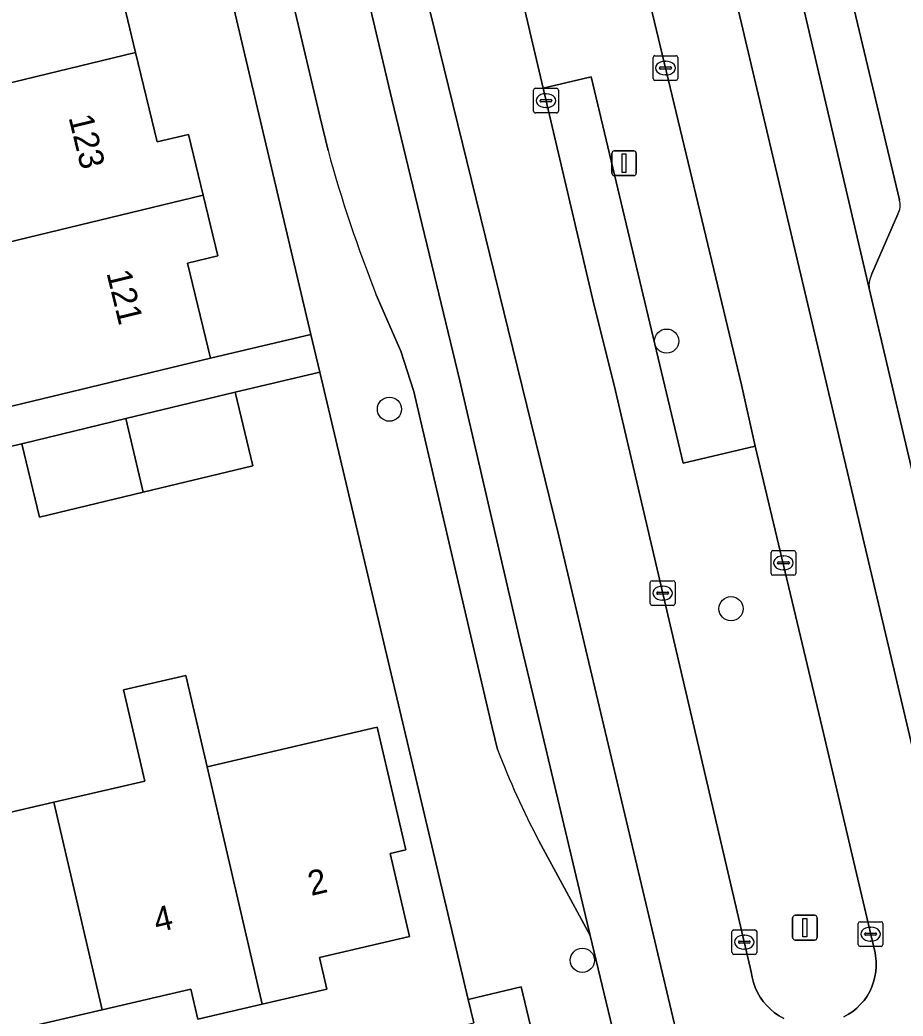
# Model space of a CAD drawing. Extents: x 158455 to 159797, y 387218 to 388672.
# Drawn here: x 159285.13 to 159320.9, y 388488.3 to 388528.67 of the extents above; entities that cross this region are included whole.
import ezdxf

# ---------------------------------------------------------------- set-up
doc = ezdxf.new("R2010")
doc.units = 0
for name, color, linetype in [('IMGEO_Berm_groen', 7, 'Continuous'), ('IMGEO_Boom', 7, 'Continuous'), ('IMGEO_Erf', 7, 'Continuous'), ('IMGEO_Kolk', 7, 'Continuous'), ('IMGEO_Lichtmast', 7, 'Continuous'), ('IMGEO_Pand', 7, 'Continuous'), ('IMGEO_Pand_nummerreeks', 7, 'Continuous'), ('IMGEO_Parkeervlak_open', 7, 'Continuous'), ('IMGEO_Rijbaan_lokaal_gesloten', 7, 'Continuous'), ('IMGEO_Verkeerseiland_groen', 7, 'Continuous'), ('IMGEO_Voetpad_open', 7, 'Continuous')]:
    doc.layers.add(name, color=color, linetype=linetype)

msp = doc.modelspace()

# ---------------------------------------------------------------- linework, layer by layer
at = {"layer": 'IMGEO_Berm_groen'}
msp.add_lwpolyline([(159310.423, 388530.28), (159307.501, 388529.585), (159303.732, 388545.439), (159301.838, 388544.989), (159306.318, 388525.904), (159308.268, 388526.363), (159311.99, 388510.71), (159314.908, 388511.404), (159314.359, 388513.883)], close=True, dxfattribs=at)
for points in [[(159320.275, 388531.239), (159318.509, 388530.806), (159320.747, 388521.382)], [(159320.681, 388520.797), (159319.638, 388518.378)], [(159319.528, 388517.787), (159322.604, 388504.714), (159322.81, 388503.961), (159323.471, 388501.165), (159323.742, 388500.002), (159324.179, 388498.12), (159324.602, 388496.296)]]:
    msp.add_lwpolyline(points, dxfattribs=at)
for centre, radius, start, end in [((159320.109, 388521.158), 0.676, 327.7623, 19.3638), ((159320.414, 388517.928), 0.897, 149.8716, 189.0413)]:
    msp.add_arc(centre, radius, start, end, dxfattribs=at)
at = {"layer": 'IMGEO_Boom'}
for centre in [(159311.325, 388515.656), (159300.097, 388512.896), (159313.932, 388504.811), (159307.91, 388490.562)]:
    msp.add_circle(centre, 0.489, dxfattribs=at)
at = {"layer": 'IMGEO_Erf'}
for points in [[(159291.065, 388540.725), (159286.821, 388539.723), (159287.738, 388535.928), (159288.971, 388536.226), (159289.57, 388533.748), (159290.169, 388531.268), (159288.945, 388530.972), (159289.82, 388527.349), (159290.696, 388523.725), (159291.961, 388524.03), (159292.556, 388521.57), (159293.151, 388519.108), (159291.921, 388518.81), (159292.85, 388514.966), (159296.92, 388515.927)], [(159297.281, 388514.397), (159293.846, 388513.586), (159294.567, 388510.604), (159290.123, 388509.53), (159285.93, 388508.516), (159285.21, 388511.498), (159277.242, 388509.652), (159278.024, 388506.417), (159278.806, 388503.18), (159271.209, 388501.344), (159271.173, 388501.492), (159270.66, 388501.369), (159270.991, 388500), (159272.995, 388491.674), (159275.525, 388481.159), (159303.511, 388488.022), (159303.283, 388488.98)]]:
    msp.add_lwpolyline(points, close=True, dxfattribs=at)
msp.add_lwpolyline([(159275.908, 388485.571), (159275.131, 388488.912), (159274.639, 388488.798), (159273.447, 388493.929), (159280.35, 388495.533), (159286.511, 388496.965), (159290.19, 388497.82), (159289.33, 388501.519), (159291.851, 388502.106), (159292.712, 388498.406), (159299.605, 388500.008), (159300.758, 388495.042), (159300.121, 388494.894), (159300.904, 388491.525), (159297.259, 388490.678), (159297.558, 388489.394), (159294.95, 388488.788), (159292.34, 388488.182), (159292.058, 388489.396), (159288.461, 388488.56), (159284.862, 388487.723)], dxfattribs=at)
at = {"layer": 'IMGEO_Kolk'}
for p, q in [((159310.775, 388526.296), (159310.775, 388527.148)), ((159310.85, 388527.222), (159311.702, 388527.222)), ((159311.776, 388527.148), (159311.776, 388526.296)), ((159311.034, 388526.716), (159311.034, 388526.728)), ((159311.077, 388526.765), (159311.475, 388526.765)), ((159311.263, 388527.002), (159311.288, 388527.002)), ((159311.518, 388526.728), (159311.518, 388526.716)), ((159311.472, 388526.679), (159311.074, 388526.679)), ((159311.286, 388526.442), (159311.261, 388526.442)), ((159306.012, 388525.899), (159306.864, 388525.899)), ((159311.702, 388526.222), (159310.85, 388526.222)), ((159305.937, 388524.973), (159305.937, 388525.825)), ((159306.425, 388525.679), (159306.45, 388525.679)), ((159306.938, 388525.825), (159306.938, 388524.973)), ((159306.196, 388525.393), (159306.196, 388525.405)), ((159306.634, 388525.356), (159306.236, 388525.356)), ((159306.239, 388525.442), (159306.637, 388525.442)), ((159306.448, 388525.119), (159306.423, 388525.119)), ((159306.68, 388525.405), (159306.68, 388525.393)), ((159306.864, 388524.899), (159306.012, 388524.899)), ((159315.551, 388506.241), (159315.551, 388507.093)), ((159315.626, 388507.167), (159316.478, 388507.167)), ((159316.039, 388506.947), (159316.064, 388506.947)), ((159316.552, 388507.093), (159316.552, 388506.241)), ((159315.81, 388506.661), (159315.81, 388506.673)), ((159316.248, 388506.624), (159315.85, 388506.624)), ((159315.853, 388506.71), (159316.251, 388506.71)), ((159316.294, 388506.673), (159316.294, 388506.661)), ((159316.478, 388506.167), (159315.626, 388506.167)), ((159316.062, 388506.387), (159316.037, 388506.387)), ((159310.662, 388505.017), (159310.662, 388505.869)), ((159310.737, 388505.943), (159311.589, 388505.943)), ((159311.15, 388505.723), (159311.175, 388505.723)), ((159311.663, 388505.869), (159311.663, 388505.017)), ((159310.921, 388505.437), (159310.921, 388505.449)), ((159311.359, 388505.4), (159310.961, 388505.4)), ((159310.964, 388505.486), (159311.362, 388505.486)), ((159311.405, 388505.449), (159311.405, 388505.437)), ((159311.589, 388504.943), (159310.737, 388504.943)), ((159311.173, 388505.163), (159311.148, 388505.163)), ((159319.084, 388491.197), (159319.084, 388492.049)), ((159319.159, 388492.123), (159320.011, 388492.123)), ((159320.085, 388492.049), (159320.085, 388491.197)), ((159313.97, 388490.872), (159313.97, 388491.724)), ((159314.045, 388491.798), (159314.897, 388491.798)), ((159314.458, 388491.578), (159314.483, 388491.578)), ((159314.971, 388491.724), (159314.971, 388490.872)), ((159319.343, 388491.617), (159319.343, 388491.629)), ((159319.781, 388491.58), (159319.383, 388491.58)), ((159319.386, 388491.666), (159319.784, 388491.666)), ((159319.572, 388491.903), (159319.597, 388491.903)), ((159319.827, 388491.629), (159319.827, 388491.617)), ((159314.229, 388491.292), (159314.229, 388491.304)), ((159314.667, 388491.255), (159314.269, 388491.255)), ((159314.272, 388491.341), (159314.67, 388491.341)), ((159314.713, 388491.304), (159314.713, 388491.292)), ((159319.595, 388491.343), (159319.57, 388491.343)), ((159314.897, 388490.798), (159314.045, 388490.798)), ((159314.481, 388491.018), (159314.456, 388491.018)), ((159320.011, 388491.123), (159319.159, 388491.123))]:
    msp.add_line(p, q, dxfattribs=at)
for points in [[(159310.775, 388526.296), (159310.775, 388527.148)], [(159310.85, 388527.222), (159311.702, 388527.222)], [(159311.776, 388527.148), (159311.776, 388526.296)], [(159306.012, 388525.899), (159306.864, 388525.899)], [(159311.702, 388526.222), (159310.85, 388526.222)], [(159305.937, 388524.973), (159305.937, 388525.825)], [(159306.938, 388525.825), (159306.938, 388524.973)], [(159306.864, 388524.899), (159306.012, 388524.899)], [(159315.551, 388506.241), (159315.551, 388507.093)], [(159315.626, 388507.167), (159316.478, 388507.167)], [(159316.552, 388507.093), (159316.552, 388506.241)], [(159316.478, 388506.167), (159315.626, 388506.167)], [(159310.662, 388505.017), (159310.662, 388505.869)], [(159310.737, 388505.943), (159311.589, 388505.943)], [(159311.663, 388505.869), (159311.663, 388505.017)], [(159311.589, 388504.943), (159310.737, 388504.943)], [(159319.084, 388491.197), (159319.084, 388492.049)], [(159319.159, 388492.123), (159320.011, 388492.123)], [(159320.085, 388492.049), (159320.085, 388491.197)], [(159313.97, 388490.872), (159313.97, 388491.724)], [(159314.045, 388491.798), (159314.897, 388491.798)], [(159314.971, 388491.724), (159314.971, 388490.872)], [(159314.897, 388490.798), (159314.045, 388490.798)], [(159320.011, 388491.123), (159319.159, 388491.123)]]:
    msp.add_lwpolyline(points, dxfattribs=at)
for centre, radius, start, end in [((159310.852, 388527.146), 0.0765, 91.552, 178.448), ((159310.852, 388527.146), 0.0765, 91.552, 178.448), ((159311.7, 388527.146), 0.0765, 1.552, 88.448), ((159311.7, 388527.146), 0.0765, 1.552, 88.448), ((159311.074, 388526.725), 0.0403, 85.8775, 175.7526), ((159311.071, 388526.715), 0.0366, 178.938, 274.7102), ((159311.475, 388526.722), 0.043, 264.8664, 352.4533), ((159311.479, 388526.727), 0.0386, 1.7309, 96.639), ((159310.852, 388526.298), 0.0765, 181.552, 268.448), ((159310.852, 388526.298), 0.0765, 181.552, 268.448), ((159311.7, 388526.298), 0.0765, 271.552, 358.448), ((159311.7, 388526.298), 0.0765, 271.552, 358.448), ((159306.014, 388525.823), 0.0765, 91.552, 178.448), ((159306.014, 388525.823), 0.0765, 91.552, 178.448), ((159306.862, 388525.823), 0.0765, 1.552, 88.448), ((159306.862, 388525.823), 0.0765, 1.552, 88.448), ((159306.236, 388525.402), 0.0403, 85.8775, 175.7526), ((159306.233, 388525.392), 0.0366, 178.938, 274.7102), ((159306.637, 388525.399), 0.043, 264.8664, 352.4533), ((159306.641, 388525.404), 0.0386, 1.7309, 96.639), ((159306.014, 388524.975), 0.0765, 181.552, 268.448), ((159306.014, 388524.975), 0.0765, 181.552, 268.448), ((159306.862, 388524.975), 0.0765, 271.552, 358.448), ((159306.862, 388524.975), 0.0765, 271.552, 358.448), ((159315.628, 388507.091), 0.0765, 91.552, 178.448), ((159315.628, 388507.091), 0.0765, 91.552, 178.448), ((159316.476, 388507.091), 0.0765, 1.552, 88.448), ((159316.476, 388507.091), 0.0765, 1.552, 88.448), ((159315.85, 388506.67), 0.0403, 85.8775, 175.7526), ((159315.847, 388506.66), 0.0366, 178.938, 274.7102), ((159316.251, 388506.667), 0.043, 264.8664, 352.4533), ((159316.255, 388506.672), 0.0386, 1.7309, 96.639), ((159315.628, 388506.243), 0.0765, 181.552, 268.448), ((159315.628, 388506.243), 0.0765, 181.552, 268.448), ((159316.476, 388506.243), 0.0765, 271.552, 358.448), ((159316.476, 388506.243), 0.0765, 271.552, 358.448), ((159310.739, 388505.867), 0.0765, 91.552, 178.448), ((159310.739, 388505.867), 0.0765, 91.552, 178.448), ((159311.587, 388505.867), 0.0765, 1.552, 88.448), ((159311.587, 388505.867), 0.0765, 1.552, 88.448), ((159310.961, 388505.446), 0.0403, 85.8775, 175.7526), ((159310.958, 388505.436), 0.0366, 178.938, 274.7102), ((159311.362, 388505.443), 0.043, 264.8664, 352.4533), ((159311.366, 388505.448), 0.0386, 1.7309, 96.639), ((159310.739, 388505.019), 0.0765, 181.552, 268.448), ((159310.739, 388505.019), 0.0765, 181.552, 268.448), ((159311.587, 388505.019), 0.0765, 271.552, 358.448), ((159311.587, 388505.019), 0.0765, 271.552, 358.448), ((159319.161, 388492.047), 0.0765, 91.552, 178.448), ((159319.161, 388492.047), 0.0765, 91.552, 178.448), ((159320.009, 388492.047), 0.0765, 1.552, 88.448), ((159320.009, 388492.047), 0.0765, 1.552, 88.448), ((159314.047, 388491.722), 0.0765, 91.552, 178.448), ((159314.047, 388491.722), 0.0765, 91.552, 178.448), ((159314.895, 388491.722), 0.0765, 1.552, 88.448), ((159314.895, 388491.722), 0.0765, 1.552, 88.448), ((159319.383, 388491.626), 0.0403, 85.8775, 175.7526), ((159319.38, 388491.616), 0.0366, 178.938, 274.7102), ((159319.784, 388491.623), 0.043, 264.8664, 352.4533), ((159319.788, 388491.628), 0.0386, 1.7309, 96.639), ((159314.269, 388491.301), 0.0403, 85.8775, 175.7526), ((159314.266, 388491.291), 0.0366, 178.938, 274.7102), ((159314.67, 388491.298), 0.043, 264.8664, 352.4533), ((159314.674, 388491.303), 0.0386, 1.7309, 96.639), ((159319.161, 388491.199), 0.0765, 181.552, 268.448), ((159319.161, 388491.199), 0.0765, 181.552, 268.448), ((159320.009, 388491.199), 0.0765, 271.552, 358.448), ((159320.009, 388491.199), 0.0765, 271.552, 358.448), ((159314.047, 388490.874), 0.0765, 181.552, 268.448), ((159314.047, 388490.874), 0.0765, 181.552, 268.448), ((159314.895, 388490.874), 0.0765, 271.552, 358.448), ((159314.895, 388490.874), 0.0765, 271.552, 358.448)]:
    msp.add_arc(centre, radius, start, end, dxfattribs=at)
for centre, major_axis, ratio, start_param, end_param in [((159311.262, 388526.722), (-0.387, 0.002), 0.722429, 4.712389, 7.853982), ((159311.287, 388526.722), (-0.39, 0.002), 0.717154, 1.570796, 4.712389), ((159306.424, 388525.399), (-0.387, 0.002), 0.722429, 4.712389, 7.853982), ((159306.449, 388525.399), (-0.39, 0.002), 0.717154, 1.570796, 4.712389), ((159316.038, 388506.667), (-0.387, 0.002), 0.722429, 4.712389, 7.853982), ((159316.063, 388506.667), (-0.39, 0.002), 0.717154, 1.570796, 4.712389), ((159311.149, 388505.443), (-0.387, 0.002), 0.722429, 4.712389, 7.853982), ((159311.174, 388505.443), (-0.39, 0.002), 0.717154, 1.570796, 4.712389), ((159314.457, 388491.298), (-0.387, 0.002), 0.722429, 4.712389, 7.853982), ((159314.482, 388491.298), (-0.39, 0.002), 0.717154, 1.570796, 4.712389), ((159319.571, 388491.623), (-0.387, 0.002), 0.722429, 4.712389, 7.853982), ((159319.596, 388491.623), (-0.39, 0.002), 0.717154, 1.570796, 4.712389)]:
    msp.add_ellipse(centre, major_axis=major_axis, ratio=ratio, start_param=start_param, end_param=end_param, dxfattribs=at)
at = {"layer": 'IMGEO_Lichtmast'}
for p, q in [((159309.103, 388522.464), (159309.103, 388523.264)), ((159309.103, 388523.264), (159309.103, 388522.464)), ((159309.203, 388523.364), (159309.993, 388523.364)), ((159309.993, 388523.364), (159309.203, 388523.364)), ((159310.093, 388523.264), (159310.093, 388522.464)), ((159310.093, 388522.464), (159310.093, 388523.264)), ((159309.993, 388522.364), (159309.203, 388522.364)), ((159309.203, 388522.364), (159309.993, 388522.364)), ((159316.525, 388492.385), (159317.315, 388492.385)), ((159317.315, 388492.385), (159316.525, 388492.385)), ((159316.425, 388491.485), (159316.425, 388492.285)), ((159316.425, 388492.285), (159316.425, 388491.485)), ((159317.415, 388492.285), (159317.415, 388491.485)), ((159317.415, 388491.485), (159317.415, 388492.285)), ((159317.315, 388491.385), (159316.525, 388491.385)), ((159316.525, 388491.385), (159317.315, 388491.385))]:
    msp.add_line(p, q, dxfattribs=at)
for points in [[(159309.523, 388523.239), (159309.673, 388523.239), (159309.673, 388522.489), (159309.523, 388522.489), (159309.523, 388523.239)], [(159316.845, 388492.26), (159316.995, 388492.26), (159316.995, 388491.51), (159316.845, 388491.51), (159316.845, 388492.26)]]:
    msp.add_lwpolyline(points, dxfattribs=at)
for centre, start, end in [((159309.203, 388523.264), 90, 180), ((159309.203, 388523.264), 90, 180), ((159309.993, 388523.264), 0, 90), ((159309.993, 388523.264), 360, 90), ((159309.203, 388522.464), 180, 270), ((159309.203, 388522.464), 180, 270), ((159309.993, 388522.464), 270, 0), ((159309.993, 388522.464), 270, 0), ((159316.525, 388492.285), 90, 180), ((159316.525, 388492.285), 90, 180), ((159317.315, 388492.285), 0, 90), ((159317.315, 388492.285), 360, 90), ((159316.525, 388491.485), 180, 270), ((159316.525, 388491.485), 180, 270), ((159317.315, 388491.485), 270, 0), ((159317.315, 388491.485), 270, 0)]:
    msp.add_arc(centre, 0.1, start, end, dxfattribs=at)
at = {"layer": 'IMGEO_Pand'}
for points in [[(159277.606, 388524.398), (159289.82, 388527.349), (159288.945, 388530.972), (159290.169, 388531.268), (159289.57, 388533.748), (159276.132, 388530.494)], [(159277.339, 388524.334), (159278.785, 388518.241), (159282.939, 388519.245), (159292.556, 388521.57), (159291.961, 388524.03), (159290.696, 388523.725), (159289.82, 388527.349), (159277.606, 388524.398)], [(159292.556, 388521.57), (159282.939, 388519.245), (159284.463, 388512.939), (159287.99, 388513.791), (159292.85, 388514.966), (159291.921, 388518.81), (159293.151, 388519.108)], [(159290.123, 388509.53), (159294.567, 388510.604), (159293.846, 388513.586), (159289.427, 388512.518)], [(159290.123, 388509.53), (159289.427, 388512.518), (159285.21, 388511.498), (159285.93, 388508.516)], [(159292.712, 388498.406), (159291.851, 388502.106), (159289.33, 388501.519), (159290.19, 388497.82), (159286.511, 388496.965), (159288.461, 388488.56), (159292.058, 388489.396), (159292.34, 388488.182), (159294.95, 388488.788)], [(159292.712, 388498.406), (159294.95, 388488.788), (159297.558, 388489.394), (159297.259, 388490.678), (159300.904, 388491.525), (159300.121, 388494.894), (159300.758, 388495.042), (159299.605, 388500.008)], [(159282.577, 388485.954), (159285.135, 388486.548), (159284.862, 388487.723), (159288.461, 388488.56), (159286.511, 388496.965), (159280.35, 388495.533)]]:
    msp.add_lwpolyline(points, close=True, dxfattribs=at)
at = {"layer": 'IMGEO_Parkeervlak_open'}
for points in [[(159309.442, 388560.963), (159319.528, 388517.787)], [(159320.747, 388521.382), (159318.509, 388530.806), (159314.351, 388548.346), (159311.938, 388558.396)], [(159306.145, 388495.405), (159308.231, 388491.572), (159306.225, 388500), (159305.379, 388503.55), (159302.944, 388514.041), (159300.201, 388525.46), (159296.864, 388539.609), (159293.123, 388554.886), (159292.666, 388556.822)], [(159293.986, 388538.731), (159297.28, 388524.765), (159297.614, 388523.374)], [(159319.638, 388518.378), (159320.681, 388520.797)], [(159299.566, 388517.525), (159300.564, 388515.252), (159301.087, 388513.61), (159303.523, 388503.114), (159304.264, 388500), (159304.477, 388499.105)]]:
    msp.add_lwpolyline(points, dxfattribs=at)
for centre, radius, start, end in [((159351.252, 388538.025), 55.603, 195.277, 201.6341), ((159320.109, 388521.158), 0.676, 327.7623, 19.3638), ((159320.414, 388517.928), 0.897, 149.8716, 189.0413), ((159335.891, 388511.041), 33.605, 200.8044, 207.7283)]:
    msp.add_arc(centre, radius, start, end, dxfattribs=at)
at = {"layer": 'IMGEO_Rijbaan_lokaal_gesloten'}
for points in [[(159309.442, 388560.963), (159309.186, 388561.927), (159307.03, 388561.425), (159306.623, 388561.33), (159322.306, 388494.82), (159324.818, 388495.395), (159324.602, 388496.296), (159324.179, 388498.12), (159323.742, 388500.002), (159323.471, 388501.165), (159322.81, 388503.961), (159322.604, 388504.714), (159319.528, 388517.787)], [(159329.279, 388413.707), (159325.911, 388427.69), (159306.956, 388507.759), (159294.503, 388558.55), (159292.4, 388558.083), (159292.666, 388556.822), (159293.123, 388554.886), (159296.864, 388539.609), (159300.201, 388525.46), (159302.944, 388514.041), (159305.379, 388503.55), (159306.225, 388500), (159308.231, 388491.572), (159309.693, 388485.431), (159310.759, 388480.957), (159311.565, 388477.57), (159314.321, 388466.043), (159317.05, 388454.625), (159323.566, 388427.155), (159324.041, 388425.154), (159329.938, 388400.423), (159330.343, 388398.723), (159330.501, 388398.052), (159332.856, 388398.621)]]:
    msp.add_lwpolyline(points, close=True, dxfattribs=at)
for points in [[(159322.306, 388494.82), (159306.623, 388561.33)], [(159316.064, 388488.209), (159315.875, 388488.316), (159315.696, 388488.439), (159315.529, 388488.578), (159315.375, 388488.731), (159315.236, 388488.897), (159315.112, 388489.075), (159315.004, 388489.264), (159314.913, 388489.461), (159314.841, 388489.666), (159314.787, 388489.876), (159314.752, 388490.09), (159312.434, 388500.002), (159309.192, 388513.865), (159308.385, 388517.1), (159306.318, 388525.904), (159301.838, 388544.989), (159299.393, 388555.131), (159298.355, 388559.405), (159294.503, 388558.55), (159306.956, 388507.759), (159325.911, 388427.69)], [(159310.423, 388530.28), (159314.359, 388513.883), (159314.908, 388511.404), (159317.619, 388500.002), (159319.764, 388490.867), (159319.786, 388490.74), (159319.808, 388490.529), (159319.811, 388490.317), (159319.795, 388490.105), (159319.76, 388489.896), (159319.707, 388489.69), (159319.635, 388489.49), (159319.546, 388489.298), (159319.44, 388489.114), (159319.318, 388488.94), (159319.181, 388488.778), (159319.03, 388488.629), (159318.866, 388488.494), (159318.691, 388488.374), (159318.505, 388488.27)]]:
    msp.add_lwpolyline(points, dxfattribs=at)
at = {"layer": 'IMGEO_Verkeerseiland_groen'}
msp.add_lwpolyline([(159318.505, 388488.27), (159318.691, 388488.374), (159318.866, 388488.494), (159319.03, 388488.629), (159319.181, 388488.778), (159319.318, 388488.94), (159319.44, 388489.114), (159319.546, 388489.298), (159319.635, 388489.49), (159319.707, 388489.69), (159319.76, 388489.896), (159319.795, 388490.105), (159319.811, 388490.317), (159319.808, 388490.529), (159319.786, 388490.74), (159319.764, 388490.867), (159317.619, 388500.002), (159314.908, 388511.404), (159311.99, 388510.71), (159308.268, 388526.363), (159306.318, 388525.904), (159308.385, 388517.1), (159309.192, 388513.865), (159312.434, 388500.002), (159314.752, 388490.09), (159314.787, 388489.876), (159314.841, 388489.666), (159314.913, 388489.461), (159315.004, 388489.264), (159315.112, 388489.075), (159315.236, 388488.897), (159315.375, 388488.731), (159315.529, 388488.578), (159315.696, 388488.439), (159315.875, 388488.316), (159316.064, 388488.209)], dxfattribs=at)
at = {"layer": 'IMGEO_Voetpad_open'}
for points in [[(159283.92, 388571.058), (159286.217, 388561.305), (159287.772, 388554.703), (159290.712, 388542.218), (159290.718, 388542.194), (159291.065, 388540.725), (159296.92, 388515.927), (159297.281, 388514.397), (159303.283, 388488.98), (159305.43, 388489.492), (159306.953, 388483.103)], [(159297.614, 388523.374), (159297.28, 388524.765), (159293.986, 388538.731)], [(159304.477, 388499.105), (159304.264, 388500), (159303.523, 388503.114), (159301.087, 388513.61), (159300.564, 388515.252), (159299.566, 388517.525)], [(159314.321, 388466.043), (159311.565, 388477.57), (159310.759, 388480.957), (159310.272, 388480.847), (159309.206, 388485.321), (159309.693, 388485.431), (159308.231, 388491.572), (159306.145, 388495.405)], [(159306.953, 388483.103), (159305.43, 388489.492), (159303.283, 388488.98), (159303.511, 388488.022)]]:
    msp.add_lwpolyline(points, dxfattribs=at)
msp.add_lwpolyline([(159285.21, 388511.498), (159289.427, 388512.518), (159293.846, 388513.586), (159297.281, 388514.397), (159296.92, 388515.927), (159292.85, 388514.966), (159287.99, 388513.791), (159284.463, 388512.939), (159275.81, 388510.878), (159272.342, 388510.04), (159269.283, 388509.3), (159269.645, 388507.816), (159277.242, 388509.652)], close=True, dxfattribs=at)
for centre, radius, start, end in [((159351.252, 388538.025), 55.603, 195.277, 201.6341), ((159335.891, 388511.041), 33.605, 200.8044, 207.7283)]:
    msp.add_arc(centre, radius, start, end, dxfattribs=at)

# ---------------------------------------------------------------- texts
at = {"layer": 'IMGEO_Pand_nummerreeks'}
for s, rotation, p in [('123', 283.6867, (159287.098, 388524.725)), ('121', 283.6867, (159288.633, 388518.424)), ('2', 13.3981, (159296.926, 388493.168)), ('4', 13.3981, (159290.679, 388491.679))]:
    msp.add_text(s, height=1, rotation=rotation, dxfattribs=at).set_placement(p)

doc.saveas('drawing.dxf')
